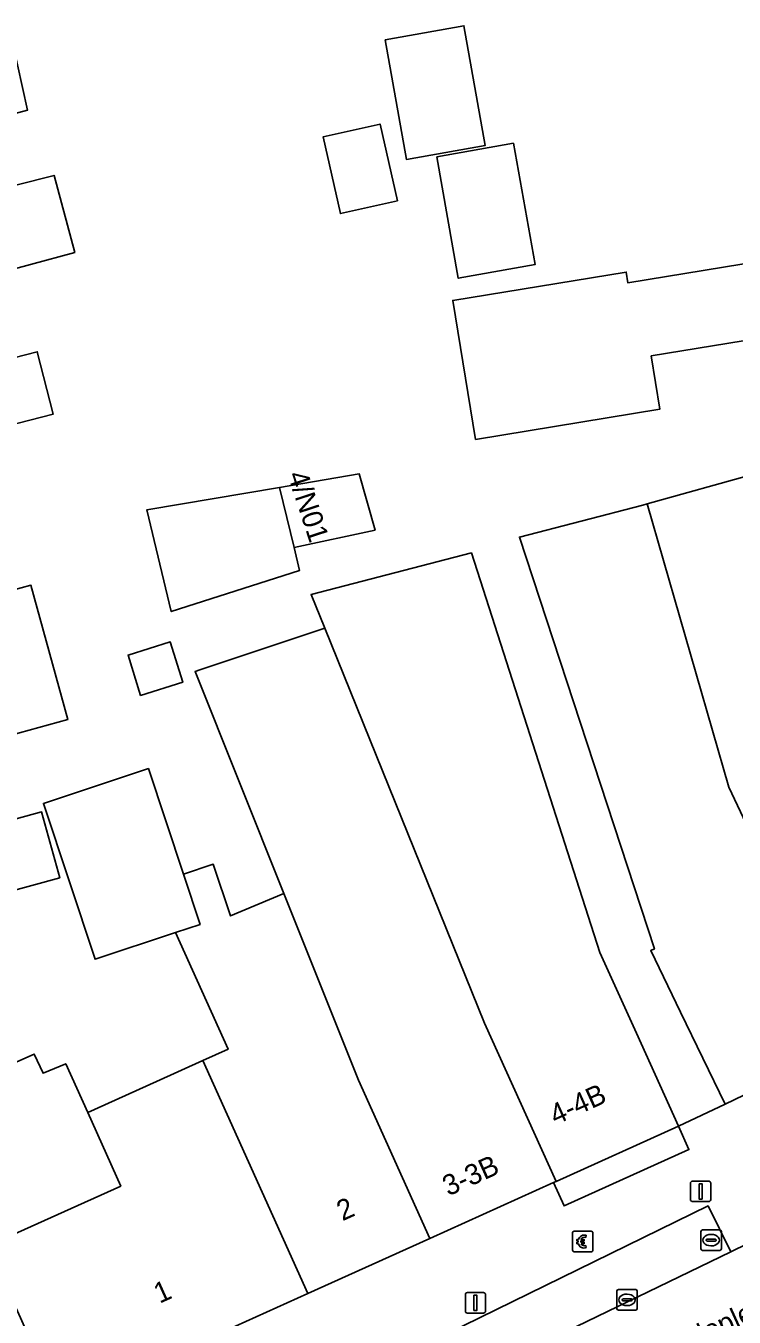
# Model space of a CAD drawing. Extents: x 159262 to 160143, y 383399 to 384319.
# Drawn here: x 159695.3 to 159730, y 383605 to 383668.2 of the extents above; entities that cross this region are included whole.
import ezdxf

# ---------------------------------------------------------------- set-up
doc = ezdxf.new("R2010")
doc.units = 0
for name, color, linetype in [('IMGEO_Betaalautomaat', 7, 'Continuous'), ('IMGEO_Erf', 7, 'Continuous'), ('IMGEO_Kolk', 7, 'Continuous'), ('IMGEO_Lichtmast', 7, 'Continuous'), ('IMGEO_Openbare_ruimte_label', 7, 'Continuous'), ('IMGEO_Pand', 7, 'Continuous'), ('IMGEO_Pand_nummerreeks', 7, 'Continuous'), ('IMGEO_Parkeervlak_open', 7, 'Continuous'), ('IMGEO_Rijbaan_lokaal_open', 7, 'Continuous'), ('IMGEO_Rioolput', 7, 'Continuous'), ('IMGEO_Voetpad_open', 7, 'Continuous')]:
    doc.layers.add(name, color=color, linetype=linetype)

msp = doc.modelspace()

# ---------------------------------------------------------------- linework, layer by layer
at = {"layer": 'IMGEO_Betaalautomaat'}
for p, q in [((159722.078, 383608.286), (159722.078, 383609.127)), ((159722.078, 383609.127), (159722.078, 383608.286)), ((159722.153, 383609.21), (159722.994, 383609.21)), ((159722.994, 383609.21), (159722.153, 383609.21)), ((159722.361, 383608.674), (159722.361, 383608.742)), ((159722.482, 383608.742), (159722.482, 383608.674)), ((159722.74, 383609.015), (159722.723, 383608.915)), ((159723.077, 383609.136), (159723.077, 383608.295)), ((159723.077, 383608.295), (159723.077, 383609.136)), ((159723.003, 383608.211), (159722.162, 383608.211)), ((159722.162, 383608.211), (159723.003, 383608.211)), ((159722.727, 383608.509), (159722.749, 383608.422))]:
    msp.add_line(p, q, dxfattribs=at)
for points in [[(159722.361, 383608.742), (159722.292, 383608.742), (159722.292, 383608.811), (159722.371, 383608.811)], [(159722.366, 383608.605), (159722.292, 383608.605), (159722.292, 383608.674), (159722.361, 383608.674)], [(159722.493, 383608.811), (159722.64, 383608.811), (159722.64, 383608.742), (159722.482, 383608.742)], [(159722.482, 383608.674), (159722.64, 383608.674), (159722.64, 383608.605), (159722.496, 383608.605)]]:
    msp.add_lwpolyline(points, dxfattribs=at)
for centre, radius, start, end in [((159722.156, 383609.133), 0.0779, 92.4484, 184.28452), ((159722.156, 383609.133), 0.0779, 92.4484, 184.28452), ((159722.654, 383608.735), 0.293, 73.01398, 165.01395), ((159722.66, 383608.748), 0.179, 69.32359, 159.56827), ((159723, 383609.133), 0.0779, 2.4484, 94.28452), ((159723, 383609.133), 0.0779, 2.4484, 94.28452), ((159722.156, 383608.289), 0.0779, 182.4484, 274.28452), ((159722.156, 383608.289), 0.0779, 182.4484, 274.28452), ((159722.627, 383608.66), 0.267, 191.80956, 297.03891), ((159722.66, 383608.675), 0.179, 202.76249, 291.86925), ((159723, 383608.289), 0.0779, 272.4484, 4.28452), ((159723, 383608.289), 0.0779, 272.4484, 4.28452)]:
    msp.add_arc(centre, radius, start, end, dxfattribs=at)
at = {"layer": 'IMGEO_Erf'}
for points in [[(159713.954, 383661.655), (159712.913, 383667.507), (159716.767, 383668.193), (159717.808, 383662.34)], [(159710.727, 383659.003), (159709.878, 383662.756), (159712.663, 383663.387), (159713.513, 383659.633)], [(159715.433, 383661.777), (159719.19, 383662.444), (159720.245, 383656.508), (159716.488, 383655.841)], [(159716.222, 383654.755), (159724.704, 383656.148), (159724.791, 383655.615), (159732.254, 383656.841), (159733.652, 383657.071), (159735.712, 383648.773), (159734.226, 383648.404), (159733.874, 383649.823), (159732.78, 383649.551), (159731.918, 383653.024), (159725.927, 383652.04), (159726.355, 383649.437), (159717.338, 383647.956)], [(159696.677, 383649.197), (159692.591, 383648.144), (159691.805, 383651.195), (159695.891, 383652.247)], [(159707.743, 383645.606), (159711.641, 383646.268), (159712.419, 383643.512), (159708.453, 383642.663), (159708.722, 383641.549), (159702.448, 383639.531), (159701.249, 383644.504)], [(159703.013, 383636.076), (159700.947, 383635.433), (159700.333, 383637.407), (159702.399, 383638.05)]]:
    msp.add_lwpolyline(points, close=True, dxfattribs=at)
for points in [[(159694.676, 383667.394), (159695.408, 383664.06), (159690.908, 383662.859)], [(159689.072, 383658.952), (159696.713, 383660.877), (159697.729, 383657.099), (159691.212, 383655.346)], [(159694.892, 383617.5), (159695.748, 383617.886), (159696.174, 383616.943), (159697.283, 383617.412), (159698.36, 383615.02), (159701.723, 383616.537), (159703.995, 383617.562), (159705.225, 383618.116), (159702.648, 383623.827), (159698.718, 383622.525), (159696.193, 383630.145), (159701.332, 383631.847), (159703.041, 383626.69), (159704.5, 383627.174), (159705.338, 383624.644), (159707.953, 383625.741), (159703.613, 383636.603), (159703.842, 383636.677), (159709.954, 383638.727), (159709.288, 383640.372), (159717.133, 383642.4), (159723.421, 383622.852), (159725.202, 383618.906), (159727.258, 383614.348), (159729.539, 383615.426), (159727.363, 383619.928), (159725.905, 383622.943), (159726.08, 383623.027), (159719.478, 383643.177), (159725.517, 383644.741), (159725.724, 383644.799), (159731.003, 383646.269)], [(159691.774, 383639.775), (159695.584, 383640.823), (159697.392, 383634.249), (159693.581, 383633.201)], [(159686.511, 383627.099), (159696.107, 383629.733), (159696.991, 383626.512), (159687.395, 383623.878)]]:
    msp.add_lwpolyline(points, dxfattribs=at)
at = {"layer": 'IMGEO_Kolk'}
for p, q in [((159724.245, 383605.431), (159724.245, 383606.283)), ((159724.32, 383606.357), (159725.172, 383606.357)), ((159724.733, 383606.137), (159724.758, 383606.137)), ((159725.246, 383606.283), (159725.246, 383605.431)), ((159724.504, 383605.851), (159724.504, 383605.863)), ((159724.942, 383605.814), (159724.544, 383605.814)), ((159724.547, 383605.9), (159724.945, 383605.9)), ((159724.756, 383605.577), (159724.731, 383605.577)), ((159724.988, 383605.863), (159724.988, 383605.851)), ((159725.172, 383605.357), (159724.32, 383605.357))]:
    msp.add_line(p, q, dxfattribs=at)
for points in [[(159724.245, 383605.431), (159724.245, 383606.283)], [(159724.32, 383606.357), (159725.172, 383606.357)], [(159725.246, 383606.283), (159725.246, 383605.431)], [(159725.172, 383605.357), (159724.32, 383605.357)]]:
    msp.add_lwpolyline(points, dxfattribs=at)
for centre, radius, start, end in [((159724.322, 383606.281), 0.0765, 91.55205, 178.44795), ((159724.322, 383606.281), 0.0765, 91.55205, 178.44795), ((159725.17, 383606.281), 0.0765, 1.55205, 88.44795), ((159725.17, 383606.281), 0.0765, 1.55205, 88.44795), ((159724.544, 383605.86), 0.0403, 85.87752, 175.75265), ((159724.541, 383605.85), 0.0366, 178.93798, 274.71019), ((159724.945, 383605.857), 0.043, 264.86636, 352.45326), ((159724.949, 383605.862), 0.0386, 1.73085, 96.63898), ((159724.322, 383605.433), 0.0765, 181.55205, 268.44795), ((159724.322, 383605.433), 0.0765, 181.55205, 268.44795), ((159725.17, 383605.433), 0.0765, 271.55205, 358.44795), ((159725.17, 383605.433), 0.0765, 271.55205, 358.44795)]:
    msp.add_arc(centre, radius, start, end, dxfattribs=at)
for centre, major_axis, ratio, start_param, end_param in [((159724.732, 383605.857), (-0.387, 0.002), 0.722429, 4.712389, 7.853982), ((159724.757, 383605.857), (-0.39, 0.002), 0.717154, 1.570796, 4.712389)]:
    msp.add_ellipse(centre, major_axis=major_axis, ratio=ratio, start_param=start_param, end_param=end_param, dxfattribs=at)
at = {"layer": 'IMGEO_Lichtmast'}
for p, q in [((159727.848, 383610.765), (159727.848, 383611.565)), ((159727.848, 383611.565), (159727.848, 383610.765)), ((159727.948, 383611.665), (159728.738, 383611.665)), ((159728.738, 383611.665), (159727.948, 383611.665)), ((159728.838, 383611.565), (159728.838, 383610.765)), ((159728.838, 383610.765), (159728.838, 383611.565)), ((159728.738, 383610.665), (159727.948, 383610.665)), ((159727.948, 383610.665), (159728.738, 383610.665)), ((159716.934, 383606.211), (159717.724, 383606.211)), ((159717.724, 383606.211), (159716.934, 383606.211)), ((159716.834, 383605.311), (159716.834, 383606.111)), ((159716.834, 383606.111), (159716.834, 383605.311)), ((159717.824, 383606.111), (159717.824, 383605.311)), ((159717.824, 383605.311), (159717.824, 383606.111)), ((159717.724, 383605.211), (159716.934, 383605.211)), ((159716.934, 383605.211), (159717.724, 383605.211))]:
    msp.add_line(p, q, dxfattribs=at)
for points in [[(159728.268, 383611.54), (159728.418, 383611.54), (159728.418, 383610.79), (159728.268, 383610.79), (159728.268, 383611.54)], [(159717.254, 383606.086), (159717.404, 383606.086), (159717.404, 383605.336), (159717.254, 383605.336), (159717.254, 383606.086)]]:
    msp.add_lwpolyline(points, dxfattribs=at)
for centre, start, end in [((159727.948, 383611.565), 90, 180), ((159727.948, 383611.565), 90, 180), ((159728.738, 383611.565), 0, 90), ((159728.738, 383611.565), 360, 90), ((159727.948, 383610.765), 180, 270), ((159727.948, 383610.765), 180, 270), ((159728.738, 383610.765), 270, 0), ((159728.738, 383610.765), 270, 0), ((159716.934, 383606.111), 90, 180), ((159716.934, 383606.111), 90, 180), ((159717.724, 383606.111), 0, 90), ((159717.724, 383606.111), 360, 90), ((159716.934, 383605.311), 180, 270), ((159716.934, 383605.311), 180, 270), ((159717.724, 383605.311), 270, 0), ((159717.724, 383605.311), 270, 0)]:
    msp.add_arc(centre, 0.1, start, end, dxfattribs=at)
at = {"layer": 'IMGEO_Pand'}
for points in [[(159712.913, 383667.507), (159713.954, 383661.655), (159717.808, 383662.34), (159716.767, 383668.193)], [(159688.005, 383662.918), (159690.698, 383663.643), (159690.908, 383662.859), (159695.408, 383664.06), (159694.676, 383667.394), (159693.984, 383667.202), (159689.814, 383666.044), (159676.953, 383662.548), (159678.679, 383656.202), (159679.625, 383656.457), (159686.092, 383658.199), (159689.072, 383658.952)], [(159709.878, 383662.756), (159710.727, 383659.003), (159713.513, 383659.633), (159712.663, 383663.387)], [(159715.433, 383661.777), (159716.488, 383655.841), (159720.245, 383656.508), (159719.19, 383662.444)], [(159686.092, 383658.199), (159686.242, 383658.049), (159686.744, 383658.184), (159686.967, 383657.353), (159678.921, 383655.189), (159680.741, 383648.493), (159685.574, 383649.778), (159688.758, 383650.624), (159687.739, 383654.412), (159691.212, 383655.346), (159697.729, 383657.099), (159696.713, 383660.877), (159689.072, 383658.952)], [(159733.652, 383657.071), (159732.254, 383656.841), (159724.791, 383655.615), (159724.704, 383656.148), (159716.222, 383654.755), (159717.338, 383647.956), (159726.355, 383649.437), (159725.927, 383652.04), (159731.918, 383653.024), (159732.78, 383649.551), (159733.874, 383649.823), (159734.226, 383648.404), (159735.712, 383648.773)], [(159695.891, 383652.247), (159691.805, 383651.195), (159692.591, 383648.144), (159696.677, 383649.197)], [(159711.641, 383646.268), (159707.743, 383645.606), (159708.453, 383642.663), (159712.419, 383643.512)], [(159735.661, 383618.386), (159741.427, 383621.174), (159734.635, 383635.218), (159731.003, 383646.269), (159725.724, 383644.799), (159729.726, 383630.947)], [(159708.453, 383642.663), (159707.743, 383645.606), (159701.249, 383644.504), (159702.448, 383639.531), (159708.722, 383641.549)], [(159729.726, 383630.947), (159725.724, 383644.799), (159725.517, 383644.741), (159719.478, 383643.177), (159726.08, 383623.027), (159725.905, 383622.943), (159727.363, 383619.928), (159729.539, 383615.426), (159735.661, 383618.386)], [(159717.133, 383642.4), (159709.288, 383640.372), (159709.954, 383638.727), (159717.779, 383619.388), (159721.272, 383611.648), (159727.258, 383614.348), (159725.202, 383618.906), (159723.421, 383622.852)], [(159691.774, 383639.775), (159691.65, 383640.223), (159683.519, 383638.069), (159685.451, 383630.776), (159690.276, 383632.09), (159693.635, 383633.004), (159693.581, 383633.201), (159697.392, 383634.249), (159695.584, 383640.823)], [(159709.954, 383638.727), (159703.842, 383636.677), (159703.613, 383636.603), (159707.953, 383625.741), (159711.604, 383616.602), (159715.095, 383608.861), (159721.151, 383611.593), (159721.272, 383611.648), (159717.779, 383619.388)], [(159700.333, 383637.407), (159700.947, 383635.433), (159703.013, 383636.076), (159702.399, 383638.05)], [(159701.332, 383631.847), (159696.193, 383630.145), (159698.718, 383622.525), (159702.648, 383623.827), (159703.857, 383624.228), (159703.041, 383626.69)], [(159687.395, 383623.878), (159696.991, 383626.512), (159696.107, 383629.733), (159686.511, 383627.099)], [(159711.604, 383616.602), (159707.953, 383625.741), (159705.338, 383624.644), (159704.5, 383627.174), (159703.041, 383626.69), (159703.857, 383624.228), (159702.648, 383623.827), (159705.225, 383618.116), (159703.995, 383617.562), (159709.13, 383606.17), (159715.095, 383608.861)], [(159698.36, 383615.02), (159697.283, 383617.412), (159696.174, 383616.943), (159695.748, 383617.886), (159694.892, 383617.5), (159690.437, 383615.491), (159690.334, 383615.444), (159693.47, 383608.493), (159699.979, 383611.423)], [(159703.995, 383617.562), (159701.723, 383616.537), (159698.36, 383615.02), (159699.979, 383611.423), (159693.47, 383608.493), (159696.989, 383600.693), (159709.13, 383606.17)]]:
    msp.add_lwpolyline(points, close=True, dxfattribs=at)
at = {"layer": 'IMGEO_Parkeervlak_open'}
msp.add_lwpolyline([(159704.296, 383598.128), (159703.549, 383595.944), (159703.122, 383595.286), (159729.825, 383608.21), (159728.713, 383610.457), (159704.782, 383598.738)], dxfattribs=at)
at = {"layer": 'IMGEO_Rijbaan_lokaal_open'}
msp.add_lwpolyline([(159742.269, 383614.195), (159734.781, 383610.638), (159729.825, 383608.21), (159703.122, 383595.286), (159702.503, 383594.8), (159700.503, 383593.837)], dxfattribs=at)
at = {"layer": 'IMGEO_Rioolput'}
for p, q in [((159728.433, 383609.278), (159729.285, 383609.278)), ((159728.358, 383608.352), (159728.358, 383609.204)), ((159728.617, 383608.772), (159728.617, 383608.784)), ((159729.055, 383608.735), (159728.657, 383608.735)), ((159728.66, 383608.821), (159729.058, 383608.821)), ((159728.846, 383609.058), (159728.871, 383609.058)), ((159729.101, 383608.784), (159729.101, 383608.772)), ((159729.359, 383609.204), (159729.359, 383608.352)), ((159729.285, 383608.278), (159728.433, 383608.278)), ((159728.869, 383608.498), (159728.844, 383608.498))]:
    msp.add_line(p, q, dxfattribs=at)
for points in [[(159728.433, 383609.278), (159729.285, 383609.278)], [(159728.358, 383608.352), (159728.358, 383609.204)], [(159729.359, 383609.204), (159729.359, 383608.352)], [(159729.285, 383608.278), (159728.433, 383608.278)]]:
    msp.add_lwpolyline(points, dxfattribs=at)
for centre, radius, start, end in [((159728.435, 383609.202), 0.0765, 91.55205, 178.44795), ((159728.435, 383609.202), 0.0765, 91.55205, 178.44795), ((159729.283, 383609.202), 0.0765, 1.55205, 88.44795), ((159729.283, 383609.202), 0.0765, 1.55205, 88.44795), ((159728.657, 383608.781), 0.0403, 85.87752, 175.75265), ((159728.654, 383608.771), 0.0366, 178.93798, 274.71019), ((159729.058, 383608.778), 0.043, 264.86636, 352.45326), ((159729.062, 383608.783), 0.0386, 1.73085, 96.63898), ((159728.435, 383608.354), 0.0765, 181.55205, 268.44795), ((159728.435, 383608.354), 0.0765, 181.55205, 268.44795), ((159729.283, 383608.354), 0.0765, 271.55205, 358.44795), ((159729.283, 383608.354), 0.0765, 271.55205, 358.44795)]:
    msp.add_arc(centre, radius, start, end, dxfattribs=at)
for centre, major_axis, ratio, start_param, end_param in [((159728.845, 383608.778), (-0.387, 0.002), 0.722429, 4.712389, 7.853982), ((159728.87, 383608.778), (-0.39, 0.002), 0.717154, 1.570796, 4.712389)]:
    msp.add_ellipse(centre, major_axis=major_axis, ratio=ratio, start_param=start_param, end_param=end_param, dxfattribs=at)
at = {"layer": 'IMGEO_Voetpad_open'}
for points in [[(159767.019, 383628.975), (159765.518, 383634.974), (159765.259, 383635.945), (159761.057, 383634.824), (159759.316, 383629.823), (159747.536, 383624.128), (159748.059, 383623.048), (159736.184, 383617.306), (159735.661, 383618.386), (159729.539, 383615.426), (159727.258, 383614.348), (159727.773, 383613.209), (159721.666, 383610.454), (159721.151, 383611.593), (159715.095, 383608.861), (159709.13, 383606.17), (159696.989, 383600.693), (159692.114, 383598.402), (159692.671, 383596.852)], [(159700.503, 383593.837), (159702.503, 383594.8), (159702.397, 383595.103), (159701.269, 383597.374), (159704.634, 383599.046), (159704.782, 383598.738), (159728.713, 383610.457), (159729.825, 383608.21), (159734.781, 383610.638), (159733.698, 383612.881), (159739.43, 383615.663), (159744.932, 383618.127), (159758.084, 383623.065)]]:
    msp.add_lwpolyline(points, dxfattribs=at)
msp.add_lwpolyline([(159721.666, 383610.454), (159727.773, 383613.209), (159727.258, 383614.348), (159721.272, 383611.648), (159721.151, 383611.593)], close=True, dxfattribs=at)

# ---------------------------------------------------------------- texts
at = {"layer": 'IMGEO_Openbare_ruimte_label'}
msp.add_text('St Trudoplein', height=1, rotation=24.6431, dxfattribs=at).set_placement((159724.773, 383601.991))
at = {"layer": 'IMGEO_Pand_nummerreeks'}
for s, rotation, p in [('4/N01', 288.0938, (159708.129, 383646.231)), ('4-4B', 24.27622, (159721.246, 383614.4)), ('3-3B', 24.28195, (159716.001, 383610.915)), ('2', 24.28195, (159710.824, 383609.698)), ('1', 24.28195, (159701.876, 383605.662))]:
    msp.add_text(s, height=1, rotation=rotation, dxfattribs=at).set_placement(p)

doc.saveas('drawing.dxf')
